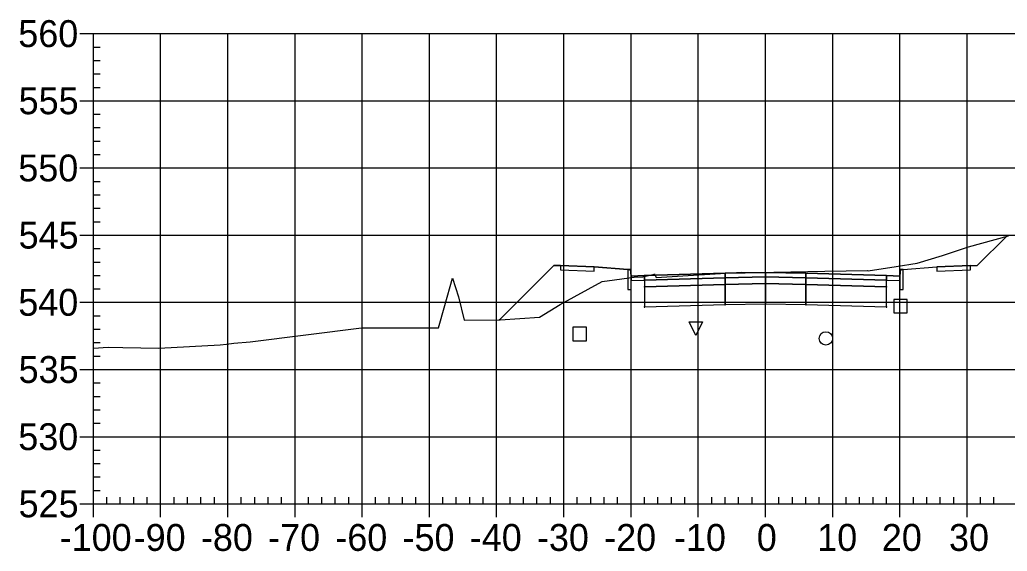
# Model space of a CAD drawing. Extents: x 704834 to 709892, y 372981 to 377533.
# Drawn here: x 708019 to 708165.9, y 376153.8 to 376232.9 of the extents above; entities that cross this region are included whole.
import ezdxf

# ---------------------------------------------------------------- set-up
doc = ezdxf.new("R2010")
doc.units = 0
for name, color, linetype in [('1', 7, 'Continuous'), ('10', 7, 'Continuous'), ('13', 7, 'Continuous'), ('14', 7, 'Continuous'), ('4', 7, 'Continuous'), ('57', 7, 'Continuous'), ('Default_Xsect', 7, 'Continuous'), ('Existing', 7, 'Continuous')]:
    doc.layers.add(name, color=color, linetype=linetype)

msp = doc.modelspace()

# ---------------------------------------------------------------- linework, layer by layer
for points in [[(708161.41, 376196.28), (708165.8, 376200.67)], [(708098.41, 376196.28), (708090.36, 376188.23)], [(708099.41, 376196.32), (708098.41, 376196.28)], [(708109.41, 376195.72), (708104.41, 376196.12)], [(708150.41, 376195.72), (708155.41, 376196.12)], [(708160.41, 376196.32), (708161.41, 376196.28)]]:
    msp.add_lwpolyline(points)
for points in [[(708104.41, 376196.12), (708099.41, 376196.32), (708099.41, 376195.65), (708104.41, 376195.45)], [(708109.91, 376194.72), (708109.83, 376195.72), (708109.41, 376195.72), (708109.41, 376192.72), (708109.91, 376192.72)], [(708149.91, 376192.72), (708150.41, 376192.72), (708150.41, 376195.72), (708150, 376195.72), (708149.91, 376194.72)], [(708155.41, 376195.45), (708160.41, 376195.65), (708160.41, 376196.32), (708155.41, 376196.12)], [(708111.91, 376194.8), (708109.91, 376194.72), (708109.91, 376194.05), (708111.91, 376194.13)], [(708123.91, 376195.16), (708111.91, 376194.8), (708111.91, 376194.13), (708123.91, 376194.49)], [(708123.91, 376194.49), (708111.91, 376194.13), (708111.91, 376193.13), (708123.91, 376193.49)], [(708123.86, 376194.44), (708123.96, 376194.44), (708123.96, 376194.54), (708123.86, 376194.54)], [(708129.91, 376195.28), (708123.91, 376195.16), (708123.91, 376194.49), (708129.91, 376194.61)], [(708129.91, 376194.61), (708123.91, 376194.49), (708123.91, 376193.49), (708129.91, 376193.61)], [(708129.86, 376194.56), (708129.96, 376194.56), (708129.96, 376194.66), (708129.86, 376194.66)], [(708129.91, 376194.61), (708135.91, 376194.49), (708135.91, 376195.16), (708129.91, 376195.28)], [(708129.91, 376193.61), (708135.91, 376193.49), (708135.91, 376194.49), (708129.91, 376194.61)], [(708135.86, 376194.44), (708135.96, 376194.44), (708135.96, 376194.54), (708135.86, 376194.54)], [(708135.91, 376194.49), (708147.91, 376194.13), (708147.91, 376194.8), (708135.91, 376195.16)], [(708135.91, 376193.49), (708147.91, 376193.13), (708147.91, 376194.13), (708135.91, 376194.49)], [(708147.91, 376194.13), (708149.91, 376194.05), (708149.91, 376194.72), (708147.91, 376194.8)], [(708111.86, 376193.08), (708111.96, 376193.08), (708111.96, 376193.18), (708111.86, 376193.18)], [(708123.91, 376193.49), (708111.91, 376193.13), (708111.91, 376190.13), (708123.91, 376190.49)], [(708123.86, 376193.44), (708123.96, 376193.44), (708123.96, 376193.54), (708123.86, 376193.54)], [(708129.91, 376193.61), (708123.91, 376193.49), (708123.91, 376190.49), (708129.91, 376190.61)], [(708129.86, 376193.56), (708129.96, 376193.56), (708129.96, 376193.66), (708129.86, 376193.66)], [(708129.91, 376190.61), (708135.91, 376190.49), (708135.91, 376193.49), (708129.91, 376193.61)], [(708135.86, 376193.44), (708135.96, 376193.44), (708135.96, 376193.54), (708135.86, 376193.54)], [(708135.91, 376190.49), (708147.91, 376190.13), (708147.91, 376193.13), (708135.91, 376193.49)], [(708147.86, 376193.08), (708147.96, 376193.08), (708147.96, 376193.18), (708147.86, 376193.18)], [(708111.86, 376190.08), (708111.96, 376190.08), (708111.96, 376190.18), (708111.86, 376190.18)], [(708123.86, 376190.44), (708123.96, 376190.44), (708123.96, 376190.54), (708123.86, 376190.54)], [(708129.86, 376190.56), (708129.96, 376190.56), (708129.96, 376190.66), (708129.86, 376190.66)], [(708135.86, 376190.44), (708135.96, 376190.44), (708135.96, 376190.54), (708135.86, 376190.54)], [(708147.86, 376190.08), (708147.96, 376190.08), (708147.96, 376190.18), (708147.86, 376190.18)]]:
    msp.add_lwpolyline(points, close=True)
at = {"layer": '1'}
msp.add_lwpolyline([(708119.56, 376185.9), (708118.56, 376187.9), (708120.56, 376187.9)], close=True, dxfattribs=at)
at = {"layer": '10'}
msp.add_lwpolyline([(708101.27, 376185.1), (708103.27, 376185.1), (708103.27, 376187.1), (708101.27, 376187.1)], close=True, dxfattribs=at)
at = {"layer": '13'}
msp.add_circle((708138.9, 376185.45), 1, dxfattribs=at)
at = {"layer": '14'}
for points in [[(708165.8, 376200.67), (708165.8, 376200.72), (708165.8, 376200.67), (708165.75, 376200.67), (708165.8, 376200.67), (708165.8, 376200.62), (708165.8, 376200.67), (708165.85, 376200.67)], [(708111.91, 376194.8), (708111.91, 376194.85), (708111.91, 376194.8), (708111.86, 376194.8), (708111.91, 376194.8), (708111.91, 376194.75), (708111.91, 376194.8), (708111.96, 376194.8)], [(708129.91, 376195.28), (708129.91, 376195.33), (708129.91, 376195.28), (708129.86, 376195.28), (708129.91, 376195.28), (708129.91, 376195.23), (708129.91, 376195.28), (708129.96, 376195.28)], [(708147.91, 376194.8), (708147.91, 376194.85), (708147.91, 376194.8), (708147.86, 376194.8), (708147.91, 376194.8), (708147.91, 376194.75), (708147.91, 376194.8), (708147.96, 376194.8)], [(708090.36, 376188.23), (708090.36, 376188.28), (708090.36, 376188.23), (708090.31, 376188.23), (708090.36, 376188.23), (708090.36, 376188.18), (708090.36, 376188.23), (708090.41, 376188.23)]]:
    msp.add_lwpolyline(points, dxfattribs=at)
at = {"layer": '4'}
msp.add_lwpolyline([(708148.99, 376189.25), (708150.99, 376189.25), (708150.99, 376191.25), (708148.99, 376191.25)], close=True, dxfattribs=at)
at = {"layer": '57'}
for p, q in [((708027.91, 376230.82), (708029.91, 376230.82)), ((708029.91, 376230.82), (708229.91, 376230.82)), ((708029.91, 376160.82), (708029.91, 376230.82)), ((708029.91, 376160.82), (708029.91, 376230.82)), ((708039.91, 376160.82), (708039.91, 376230.82)), ((708049.91, 376160.82), (708049.91, 376230.82)), ((708059.91, 376160.82), (708059.91, 376230.82)), ((708069.91, 376160.82), (708069.91, 376230.82)), ((708079.91, 376160.82), (708079.91, 376230.82)), ((708089.91, 376160.82), (708089.91, 376230.82)), ((708099.91, 376160.82), (708099.91, 376230.82)), ((708109.91, 376160.82), (708109.91, 376230.82)), ((708119.91, 376160.82), (708119.91, 376230.82)), ((708129.91, 376160.82), (708129.91, 376230.82)), ((708139.91, 376160.82), (708139.91, 376230.82)), ((708149.91, 376160.82), (708149.91, 376230.82)), ((708159.91, 376160.82), (708159.91, 376230.82)), ((708029.91, 376228.82), (708030.91, 376228.82)), ((708029.91, 376226.82), (708030.91, 376226.82)), ((708029.91, 376224.82), (708030.91, 376224.82)), ((708029.91, 376222.82), (708030.91, 376222.82)), ((708027.91, 376220.82), (708029.91, 376220.82)), ((708029.91, 376220.82), (708229.91, 376220.82)), ((708029.91, 376218.82), (708030.91, 376218.82)), ((708029.91, 376216.82), (708030.91, 376216.82)), ((708029.91, 376214.82), (708030.91, 376214.82)), ((708029.91, 376212.82), (708030.91, 376212.82)), ((708027.91, 376210.82), (708029.91, 376210.82)), ((708029.91, 376210.82), (708229.91, 376210.82)), ((708029.91, 376208.82), (708030.91, 376208.82)), ((708029.91, 376206.82), (708030.91, 376206.82)), ((708029.91, 376204.82), (708030.91, 376204.82)), ((708029.91, 376202.82), (708030.91, 376202.82)), ((708027.91, 376200.82), (708029.91, 376200.82)), ((708029.91, 376200.82), (708229.91, 376200.82)), ((708029.91, 376198.82), (708030.91, 376198.82)), ((708029.91, 376196.82), (708030.91, 376196.82)), ((708029.91, 376194.82), (708030.91, 376194.82)), ((708029.91, 376192.82), (708030.91, 376192.82)), ((708027.91, 376190.82), (708029.91, 376190.82)), ((708029.91, 376190.82), (708229.91, 376190.82)), ((708029.91, 376188.82), (708030.91, 376188.82)), ((708029.91, 376186.82), (708030.91, 376186.82)), ((708029.91, 376184.82), (708030.91, 376184.82)), ((708029.91, 376182.82), (708030.91, 376182.82)), ((708027.91, 376180.82), (708029.91, 376180.82)), ((708029.91, 376180.82), (708229.91, 376180.82)), ((708029.91, 376178.82), (708030.91, 376178.82)), ((708029.91, 376176.82), (708030.91, 376176.82)), ((708029.91, 376174.82), (708030.91, 376174.82)), ((708029.91, 376172.82), (708030.91, 376172.82)), ((708027.91, 376170.82), (708029.91, 376170.82)), ((708029.91, 376170.82), (708229.91, 376170.82)), ((708029.91, 376168.82), (708030.91, 376168.82)), ((708029.91, 376166.82), (708030.91, 376166.82)), ((708029.91, 376164.82), (708030.91, 376164.82)), ((708029.91, 376162.82), (708030.91, 376162.82)), ((708031.91, 376160.82), (708031.91, 376161.82)), ((708033.91, 376160.82), (708033.91, 376161.82)), ((708035.91, 376160.82), (708035.91, 376161.82)), ((708037.91, 376160.82), (708037.91, 376161.82)), ((708041.91, 376160.82), (708041.91, 376161.82)), ((708043.91, 376160.82), (708043.91, 376161.82)), ((708045.91, 376160.82), (708045.91, 376161.82)), ((708047.91, 376160.82), (708047.91, 376161.82)), ((708051.91, 376160.82), (708051.91, 376161.82)), ((708053.91, 376160.82), (708053.91, 376161.82)), ((708055.91, 376160.82), (708055.91, 376161.82)), ((708057.91, 376160.82), (708057.91, 376161.82)), ((708061.91, 376160.82), (708061.91, 376161.82)), ((708063.91, 376160.82), (708063.91, 376161.82)), ((708065.91, 376160.82), (708065.91, 376161.82)), ((708067.91, 376160.82), (708067.91, 376161.82)), ((708071.91, 376160.82), (708071.91, 376161.82)), ((708073.91, 376160.82), (708073.91, 376161.82)), ((708075.91, 376160.82), (708075.91, 376161.82)), ((708077.91, 376160.82), (708077.91, 376161.82)), ((708081.91, 376160.82), (708081.91, 376161.82)), ((708083.91, 376160.82), (708083.91, 376161.82)), ((708085.91, 376160.82), (708085.91, 376161.82)), ((708087.91, 376160.82), (708087.91, 376161.82)), ((708091.91, 376160.82), (708091.91, 376161.82)), ((708093.91, 376160.82), (708093.91, 376161.82)), ((708095.91, 376160.82), (708095.91, 376161.82)), ((708097.91, 376160.82), (708097.91, 376161.82)), ((708101.91, 376160.82), (708101.91, 376161.82)), ((708103.91, 376160.82), (708103.91, 376161.82)), ((708105.91, 376160.82), (708105.91, 376161.82)), ((708107.91, 376160.82), (708107.91, 376161.82)), ((708111.91, 376160.82), (708111.91, 376161.82)), ((708113.91, 376160.82), (708113.91, 376161.82)), ((708115.91, 376160.82), (708115.91, 376161.82)), ((708117.91, 376160.82), (708117.91, 376161.82)), ((708121.91, 376160.82), (708121.91, 376161.82)), ((708123.91, 376160.82), (708123.91, 376161.82)), ((708125.91, 376160.82), (708125.91, 376161.82)), ((708127.91, 376160.82), (708127.91, 376161.82)), ((708131.91, 376160.82), (708131.91, 376161.82)), ((708133.91, 376160.82), (708133.91, 376161.82)), ((708135.91, 376160.82), (708135.91, 376161.82)), ((708137.91, 376160.82), (708137.91, 376161.82)), ((708141.91, 376160.82), (708141.91, 376161.82)), ((708143.91, 376160.82), (708143.91, 376161.82)), ((708145.91, 376160.82), (708145.91, 376161.82)), ((708147.91, 376160.82), (708147.91, 376161.82)), ((708151.91, 376160.82), (708151.91, 376161.82)), ((708153.91, 376160.82), (708153.91, 376161.82)), ((708155.91, 376160.82), (708155.91, 376161.82)), ((708157.91, 376160.82), (708157.91, 376161.82)), ((708161.91, 376160.82), (708161.91, 376161.82)), ((708163.91, 376160.82), (708163.91, 376161.82)), ((708027.91, 376160.82), (708029.91, 376160.82)), ((708029.91, 376160.82), (708229.91, 376160.82)), ((708029.91, 376160.82), (708229.91, 376160.82)), ((708029.91, 376158.82), (708029.91, 376160.82)), ((708039.91, 376158.82), (708039.91, 376160.82)), ((708049.91, 376158.82), (708049.91, 376160.82)), ((708059.91, 376158.82), (708059.91, 376160.82)), ((708069.91, 376158.82), (708069.91, 376160.82)), ((708079.91, 376158.82), (708079.91, 376160.82)), ((708089.91, 376158.82), (708089.91, 376160.82)), ((708099.91, 376158.82), (708099.91, 376160.82)), ((708109.91, 376158.82), (708109.91, 376160.82)), ((708119.91, 376158.82), (708119.91, 376160.82)), ((708129.91, 376158.82), (708129.91, 376160.82)), ((708139.91, 376158.82), (708139.91, 376160.82)), ((708149.91, 376158.82), (708149.91, 376160.82)), ((708159.91, 376158.82), (708159.91, 376160.82))]:
    msp.add_line(p, q, dxfattribs=at)
at = {"layer": 'Default_Xsect'}
msp.add_lwpolyline([(708090.36, 376188.23), (708098.41, 376196.28), (708099.41, 376196.32), (708104.41, 376196.12), (708109.41, 376195.72), (708109.83, 376195.72), (708109.91, 376194.72), (708111.91, 376194.8), (708123.91, 376195.16), (708129.91, 376195.28), (708135.91, 376195.16), (708147.91, 376194.8), (708149.91, 376194.72), (708150, 376195.72), (708150.41, 376195.72), (708155.41, 376196.12), (708160.41, 376196.32), (708161.41, 376196.28), (708165.8, 376200.67)], dxfattribs=at)
at = {"layer": 'Existing'}
msp.add_lwpolyline([(708029.91, 376184.02), (708032.1, 376184.13), (708034.31, 376184.12), (708039.64, 376184.01), (708048.79, 376184.49), (708049.72, 376184.57), (708050.79, 376184.73), (708053.26, 376184.94), (708069.79, 376187), (708076.81, 376187), (708081.24, 376187.04), (708082.21, 376190.34), (708083.35, 376194.42), (708084.26, 376191.65), (708085.06, 376188.14), (708090.44, 376188.23), (708096.27, 376188.61), (708099.35, 376190.5), (708105.63, 376193.93), (708110.35, 376194.54), (708111.65, 376194.62), (708113.33, 376195.01), (708113.39, 376195.06), (708113.66, 376194.52), (708126.4, 376195.33), (708128.61, 376195.27), (708138.74, 376195.45), (708145.08, 376195.56), (708145.19, 376195.51), (708149.36, 376196.14), (708152.47, 376196.65), (708156.24, 376197.79), (708160.11, 376199.07), (708166.05, 376200.74)], dxfattribs=at)

# ---------------------------------------------------------------- texts
at = {"layer": '14'}
for p in [(708099.38, 376196.27), (708099.38, 376195.6), (708160.38, 376196.27), (708160.38, 376195.6), (708104.38, 376195.4), (708155.38, 376195.4)]:
    msp.add_text('+', height=0.1, dxfattribs=at).set_placement(p)
at = {"layer": '57'}
for s, p in [('560', (708018.74, 376228.82)), ('555', (708018.79, 376218.82)), ('550', (708018.74, 376208.82)), ('545', (708018.79, 376198.82)), ('540', (708018.74, 376188.82)), ('535', (708018.79, 376178.82)), ('530', (708018.74, 376168.82)), ('525', (708018.79, 376158.82)), ('-100', (708024.9, 376153.82)), ('-90', (708035.91, 376153.82)), ('-80', (708045.91, 376153.82)), ('-70', (708055.91, 376153.82)), ('-60', (708065.91, 376153.82)), ('-50', (708075.91, 376153.82)), ('-40', (708085.91, 376153.82)), ('-30', (708095.91, 376153.82)), ('-20', (708105.91, 376153.82)), ('-10', (708116.3, 376153.82)), ('0', (708128.62, 376153.82)), ('10', (708137.61, 376153.82)), ('20', (708147.22, 376153.82)), ('30', (708157.22, 376153.82))]:
    msp.add_text(s, height=4, dxfattribs=at).set_placement(p)

doc.saveas('drawing.dxf')
